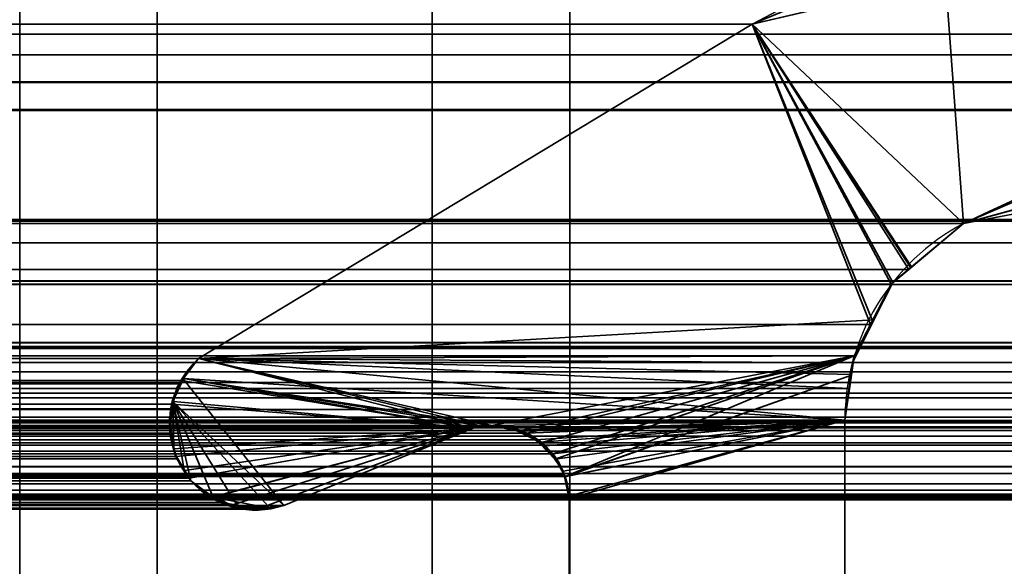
# Model space of a CAD drawing. Header units: millimetres. Extents: x -603 to 3703, y -120 to 249.
# Tile 301 of 656: x 400.5 to 404.08, y 11.3 to 13.28. Entities that reach past the tile are written whole.
import ezdxf

# ---------------------------------------------------------------- set-up
doc = ezdxf.new("R2010")
doc.units = ezdxf.units.MM
doc.layers.add('151', color=7, linetype='Continuous', true_color=0xffffff)

# ---------------------------------------------------------------- blocks, each defined once
blk = doc.blocks.new('UG_SURFACE_001')
at = {"layer": '151', "color": 252, "linetype": 'Continuous', "lineweight": 35}
for points in [[(602.5, -30, 2213.0001), (602.5, 229.8, 2213.0001), (-602.5, 229.8, 2213.0001), (-602.5, -30, 2213.0001)], [(-452.5, -30, 2063), (-452.5, 229.8, 2063), (452.5, 229.8, 2063), (452.5, -30, 2063)]]:
    blk.add_3dface(points, dxfattribs=at)
blk = doc.blocks.new('UG_SURFACE_065')
at = {"layer": '151', "color": 41, "linetype": 'Continuous', "lineweight": 35}
for points in [[(396.15, 10.45, -5), (396.15, 228.45, -5), (408, 228.45, -5), (408, 202.6, -5)], [(396.15, 10.45, -5), (408, 202.6, -5), (400.5, 18.8, -5)]]:
    blk.add_3dface(points, dxfattribs=at)
blk = doc.blocks.new('UG_SURFACE_069')
at = {"layer": '151', "color": 252, "linetype": 'Continuous', "lineweight": 35}
for points in [[(360.2, 13.72, 2009.5), (402, 13.72, 2009.5), (402, 9.8, 2009.5)], [(402, 9.8, 2009.5), (397.5, 5.3, 2009.5), (360.2, 13.3, 2009.5), (360.2, 13.72, 2009.5)], [(360.2, 13.72, 2010.9999), (360.2, 13.3, 2010.9999), (397.5, 5.3, 2010.9999), (402, 9.8, 2010.9999)], [(402, 9.8, 2010.9999), (402, 13.72, 2010.9999), (360.2, 13.72, 2010.9999)], [(402, 13.72, 2010.9999), (402, 9.8, 2010.9999), (402, 9.8, 2009.5), (402, 13.72, 2009.5)]]:
    blk.add_3dface(points, dxfattribs=at)
blk = doc.blocks.new('UG_SURFACE_070')
at = {"layer": '151', "color": 252, "linetype": 'Continuous', "lineweight": 35}
for points in [[(401, 13.72, 2009.0001), (401, 5.3, 2009.0001), (402.5, 5.3, 2009.0001), (402.5, 13.72, 2009.0001)], [(402.5, 13.72, -7), (402.5, 5.3, -7), (401, 5.3, -7), (401, 13.72, -7)], [(401, 13.3, 62.8), (401, 13.72, 62.8), (401, 13.72, -7), (401, 5.3, -7)], [(401, 13.3, 1612.8), (401, 13.72, 1319.2), (401, 5.3, 2009.0001)], [(401, 13.72, 1319.2), (401, 13.3, 1319.2), (401, 5.3, 2009.0001)], [(401, 13.3, 1922.7999), (401, 13.72, 1629.2), (401, 5.3, 2009.0001)], [(401, 13.72, 1629.2), (401, 13.3, 1629.2), (401, 5.3, 2009.0001)], [(401, 5.3, 2009.0001), (401, 13.72, 2009.0001), (401, 13.72, 1939.2), (401, 13.3, 1939.2)], [(402.5, 13.3, 1939.2), (402.5, 13.72, 1939.2), (402.5, 13.72, 2009.0001), (402.5, 5.3, 2009.0001)], [(402.5, 13.3, 389.2), (402.5, 13.72, 682.8), (402.5, 5.3, -7)], [(402.5, 13.72, 682.8), (402.5, 13.3, 682.8), (402.5, 5.3, -7)], [(402.5, 13.3, 79.2), (402.5, 13.72, 372.8), (402.5, 5.3, -7)], [(402.5, 13.72, 372.8), (402.5, 13.3, 372.8), (402.5, 5.3, -7)], [(402.5, 5.3, -7), (402.5, 13.72, -7), (402.5, 13.72, 62.8), (402.5, 13.3, 62.8)], [(401, 5.3, -7), (401, 13.3, 79.2), (401, 13.3, 76.7)], [(401, 13.3, 76.7), (401, 13.3, 65.3), (401, 5.3, -7)], [(401, 13.3, 65.3), (401, 13.3, 62.8), (401, 5.3, -7)], [(401, 5.3, -7), (401, 13.3, 375.3), (401, 13.3, 372.8)], [(401, 5.3, -7), (401, 13.3, 386.7), (401, 13.3, 375.3)], [(401, 13.3, 372.8), (401, 13.3, 79.2), (401, 5.3, -7)], [(401, 5.3, -7), (401, 13.3, 389.2), (401, 13.3, 386.7)], [(401, 5.3, -7), (401, 13.3, 685.3), (401, 13.3, 682.8)], [(401, 5.3, -7), (401, 13.3, 995.3), (401, 13.3, 992.8)], [(401, 5.3, -7), (401, 13.3, 696.7), (401, 13.3, 685.3)], [(401, 13.3, 682.8), (401, 13.3, 389.2), (401, 5.3, -7)], [(401, 5.3, -7), (401, 13.3, 1006.7), (401, 13.3, 995.3)], [(401, 13.3, 992.8), (401, 13.3, 699.2), (401, 5.3, -7)], [(401, 5.3, -7), (401, 13.3, 699.2), (401, 13.3, 696.7)], [(401, 5.3, -7), (401, 13.3, 1009.2), (401, 13.3, 1006.7)], [(401, 5.3, -7), (401, 13.3, 1302.8001), (401, 13.3, 1009.2)], [(401, 5.3, -7), (401, 13.3, 1305.3), (401, 13.3, 1302.8001)], [(401, 5.3, -7), (401, 13.3, 1316.7), (401, 13.3, 1305.3)], [(401, 5.3, 2009.0001), (401, 13.3, 1626.7), (401, 13.3, 1615.3001)], [(401, 5.3, 2009.0001), (401, 13.3, 1629.2), (401, 13.3, 1626.7)], [(401, 13.3, 1615.3001), (401, 13.3, 1612.8), (401, 5.3, 2009.0001)], [(401, 5.3, -7), (401, 5.3, 2009.0001), (401, 13.3, 1319.2), (401, 13.3, 1316.7)], [(401, 5.3, 2009.0001), (401, 13.3, 1925.3), (401, 13.3, 1922.7999)], [(401, 5.3, 2009.0001), (401, 13.3, 1939.2), (401, 13.3, 1936.7)], [(401, 13.3, 1936.7), (401, 13.3, 1925.3), (401, 5.3, 2009.0001)], [(402.5, 5.3, 2009.0001), (402.5, 13.3, 696.7), (402.5, 13.3, 699.2)], [(402.5, 5.3, 2009.0001), (402.5, 13.3, 1922.7999), (402.5, 13.3, 1925.3)], [(402.5, 5.3, 2009.0001), (402.5, 13.3, 685.3), (402.5, 13.3, 696.7)], [(402.5, 13.3, 699.2), (402.5, 13.3, 992.8), (402.5, 5.3, 2009.0001)], [(402.5, 13.3, 1925.3), (402.5, 13.3, 1936.7), (402.5, 5.3, 2009.0001)], [(402.5, 13.3, 1936.7), (402.5, 13.3, 1939.2), (402.5, 5.3, 2009.0001)], [(402.5, 5.3, 2009.0001), (402.5, 13.3, 1626.7), (402.5, 13.3, 1629.2)], [(402.5, 5.3, 2009.0001), (402.5, 13.3, 1316.7), (402.5, 13.3, 1319.2)], [(402.5, 13.3, 992.8), (402.5, 13.3, 995.3), (402.5, 5.3, 2009.0001)], [(402.5, 5.3, 2009.0001), (402.5, 13.3, 1615.3001), (402.5, 13.3, 1626.7)], [(402.5, 13.3, 1629.2), (402.5, 13.3, 1922.7999), (402.5, 5.3, 2009.0001)], [(402.5, 5.3, 2009.0001), (402.5, 13.3, 1305.3), (402.5, 13.3, 1316.7)], [(402.5, 13.3, 1319.2), (402.5, 13.3, 1612.8), (402.5, 5.3, 2009.0001)], [(402.5, 5.3, -7), (402.5, 13.3, 375.3), (402.5, 13.3, 386.7)], [(402.5, 5.3, 2009.0001), (402.5, 13.3, 1612.8), (402.5, 13.3, 1615.3001)], [(402.5, 5.3, 2009.0001), (402.5, 13.3, 1302.8001), (402.5, 13.3, 1305.3)], [(402.5, 5.3, -7), (402.5, 13.3, 372.8), (402.5, 13.3, 375.3)], [(402.5, 13.3, 386.7), (402.5, 13.3, 389.2), (402.5, 5.3, -7)], [(402.5, 5.3, 2009.0001), (402.5, 13.3, 1009.2), (402.5, 13.3, 1302.8001)], [(402.5, 5.3, 2009.0001), (402.5, 13.3, 1006.7), (402.5, 13.3, 1009.2)], [(402.5, 5.3, 2009.0001), (402.5, 5.3, -7), (402.5, 13.3, 682.8), (402.5, 13.3, 685.3)], [(402.5, 5.3, 2009.0001), (402.5, 13.3, 995.3), (402.5, 13.3, 1006.7)], [(402.5, 5.3, -7), (402.5, 13.3, 76.7), (402.5, 13.3, 79.2)], [(402.5, 5.3, -7), (402.5, 13.3, 62.8), (402.5, 13.3, 65.3)], [(402.5, 13.3, 65.3), (402.5, 13.3, 76.7), (402.5, 5.3, -7)]]:
    blk.add_3dface(points, dxfattribs=at)
blk = doc.blocks.new('UG_SURFACE_072')
at = {"layer": '151', "color": 7, "linetype": 'Continuous', "lineweight": 35}
for points in [[(405.7989, 13.0566, 2014.2989), (403.9322, 12.5427, 2012.4321), (403.8656, 13.4315, 2012.3656), (406.2246, 13.9851, 2014.7247)], [(408.6801, 13.8524, 2017.1802), (-408.6801, 13.8524, 2017.1802), (-411.152, 13.1555, 2019.6519), (411.152, 13.1555, 2019.6519)], [(403.163, 13.2666, 2011.663), (-403.163, 13.2666, 2011.663), (-403.8656, 13.4315, 2012.3656), (403.8656, 13.4315, 2012.3656)], [(403.163, 13.2666, 2011.663), (403.8656, 13.4315, 2012.3656), (403.9322, 12.5427, 2012.4321), (403.7326, 12.3749, 2012.2325)], [(403.163, 13.2666, 2011.663), (401.1499, 12.0514, 2009.65), (-401.1499, 12.0514, 2009.65), (-403.163, 13.2666, 2011.663)], [(403.5937, 12.1752, 2012.0938), (403.5347, 12.0607, 2012.0347), (401.1499, 12.0514, 2009.65), (403.163, 13.2666, 2011.663)], [(403.163, 13.2666, 2011.663), (403.6691, 12.3216, 2012.1691), (403.5937, 12.1752, 2012.0938)], [(403.7326, 12.3749, 2012.2325), (403.6691, 12.3216, 2012.1691), (403.163, 13.2666, 2011.663)], [(406.4324, 13.231, 2014.9324), (-407.9429, 13.138, 2016.443), (-407.588, 13.2339, 2016.088)], [(406.4324, 13.231, 2014.9324), (407.9286, 12.9555, 2016.4285), (-407.9429, 13.138, 2016.443)], [(-407.588, 13.2339, 2016.088), (405.7989, 13.0566, 2014.2989), (406.4324, 13.231, 2014.9324)], [(-407.588, 13.2339, 2016.088), (-405.8101, 12.8978, 2014.3101), (405.7989, 13.0566, 2014.2989)], [(412.9445, 12.0875, 2021.4446), (411.152, 13.1555, 2019.6519), (-411.152, 13.1555, 2019.6519), (-412.9445, 12.0875, 2021.4446)], [(-410.095, 12.5565, 2018.595), (-407.9429, 13.138, 2016.443), (407.9286, 12.9555, 2016.4285)], [(405.7989, 13.0566, 2014.2989), (-405.8101, 12.8978, 2014.3101), (-403.9322, 12.5427, 2012.4321)], [(-403.9322, 12.5427, 2012.4321), (403.9322, 12.5427, 2012.4321), (405.7989, 13.0566, 2014.2989)], [(407.9286, 12.9555, 2016.4285), (410.095, 12.5565, 2018.595), (-410.095, 12.5565, 2018.595)], [(-410.2077, 12.4722, 2018.7078), (-410.095, 12.5565, 2018.595), (410.095, 12.5565, 2018.595)], [(410.095, 12.5565, 2018.595), (410.105, 12.552, 2018.605), (-410.2077, 12.4722, 2018.7078)], [(410.105, 12.552, 2018.605), (410.2073, 12.4721, 2018.7073), (-410.2077, 12.4722, 2018.7078)], [(403.9322, 12.5427, 2012.4321), (-403.9322, 12.5427, 2012.4321), (-403.7326, 12.3749, 2012.2325), (403.7326, 12.3749, 2012.2325)], [(410.386, 12.3326, 2018.8861), (-410.3725, 12.3488, 2018.8725), (-410.2077, 12.4722, 2018.7078)], [(-410.2077, 12.4722, 2018.7078), (410.2073, 12.4721, 2018.7073), (410.386, 12.3326, 2018.8861)], [(403.6691, 12.3216, 2012.1691), (-403.7326, 12.3749, 2012.2325), (-403.6691, 12.3216, 2012.1691)], [(403.6691, 12.3216, 2012.1691), (403.7326, 12.3749, 2012.2325), (-403.7326, 12.3749, 2012.2325)], [(410.5107, 12.1085, 2019.0108), (-410.5101, 12.1078, 2019.0101), (-410.3901, 12.318, 2018.8901)], [(410.386, 12.3326, 2018.8861), (-410.3901, 12.318, 2018.8901), (-410.3725, 12.3488, 2018.8725)], [(410.386, 12.3326, 2018.8861), (410.3926, 12.3208, 2018.8925), (-410.3901, 12.318, 2018.8901)], [(-410.3901, 12.318, 2018.8901), (410.3926, 12.3208, 2018.8925), (410.5107, 12.1085, 2019.0108)], [(-403.6691, 12.3216, 2012.1691), (403.5937, 12.1752, 2012.0938), (403.6691, 12.3216, 2012.1691)], [(-403.6691, 12.3216, 2012.1691), (-403.5937, 12.1752, 2012.0938), (403.5937, 12.1752, 2012.0938)], [(403.5347, 12.0607, 2012.0347), (-403.5937, 12.1752, 2012.0938), (-403.5347, 12.0607, 2012.0347)], [(403.5347, 12.0607, 2012.0347), (403.5937, 12.1752, 2012.0938), (-403.5937, 12.1752, 2012.0938)], [(410.5184, 12.0946, 2019.0184), (-410.5196, 12.0912, 2019.0196), (-410.5101, 12.1078, 2019.0101)], [(-410.5101, 12.1078, 2019.0101), (410.5107, 12.1085, 2019.0108), (410.5184, 12.0946, 2019.0184)], [(412.9445, 12.0875, 2021.4446), (-412.9445, 12.0875, 2021.4446), (-412.9978, 12.0368, 2021.4977), (412.9978, 12.0368, 2021.4977)], [(410.5184, 12.0946, 2019.0184), (-410.5615, 11.8663, 2019.0616), (-410.5196, 12.0912, 2019.0196)], [(410.5184, 12.0946, 2019.0184), (410.5615, 11.8663, 2019.0616), (-410.5615, 11.8663, 2019.0616)], [(413.0326, 12.0036, 2021.5325), (412.9978, 12.0368, 2021.4977), (-412.9978, 12.0368, 2021.4977), (-413.0326, 12.0036, 2021.5325)], [(-403.5347, 12.0607, 2012.0347), (403.5171, 11.9423, 2012.017), (403.5347, 12.0607, 2012.0347)], [(-403.5347, 12.0607, 2012.0347), (-403.5171, 11.9423, 2012.017), (403.5171, 11.9423, 2012.017)], [(-401.0873, 11.9733, 2009.5873), (-401.1499, 12.0514, 2009.65), (401.1499, 12.0514, 2009.65)], [(401.1499, 12.0514, 2009.65), (401.0881, 11.972, 2009.5882), (-401.0873, 11.9733, 2009.5873)], [(401.0881, 11.972, 2009.5882), (401.1499, 12.0514, 2009.65), (402.1485, 11.798, 2010.6485)], [(401.1499, 12.0514, 2009.65), (403.5347, 12.0607, 2012.0347), (403.5171, 11.9423, 2012.017)], [(401.1499, 12.0514, 2009.65), (402.2161, 11.8082, 2010.7162), (402.182, 11.8051, 2010.6821)], [(402.182, 11.8051, 2010.6821), (402.1485, 11.798, 2010.6485), (401.1499, 12.0514, 2009.65)], [(402.3019, 11.7896, 2010.8018), (402.2161, 11.8082, 2010.7162), (401.1499, 12.0514, 2009.65), (403.5, 11.8277, 2012.0001)], [(403.5171, 11.9423, 2012.017), (403.5, 11.8277, 2012.0001), (401.1499, 12.0514, 2009.65)], [(-413.0326, 12.0036, 2021.5325), (-413.0506, 11.9642, 2021.5507), (413.0506, 11.9642, 2021.5507)], [(-413.0326, 12.0036, 2021.5325), (413.0506, 11.9642, 2021.5507), (413.0326, 12.0036, 2021.5325)], [(413.0506, 11.9642, 2021.5507), (-413.0506, 11.9642, 2021.5507), (-413.0682, 11.9257, 2021.5683), (413.0682, 11.9257, 2021.5683)], [(-401.0826, 11.9675, 2009.5825), (-401.0873, 11.9733, 2009.5873), (401.0881, 11.972, 2009.5882)], [(-401.0826, 11.9675, 2009.5825), (401.0881, 11.972, 2009.5882), (401.0783, 11.9593, 2009.5782)], [(401.0783, 11.9593, 2009.5782), (-401.0528, 11.8865, 2009.5527), (-401.0826, 11.9675, 2009.5825)], [(401.0783, 11.9593, 2009.5782), (401.0539, 11.8859, 2009.5539), (-401.0528, 11.8865, 2009.5527)], [(402.1485, 11.798, 2010.6485), (401.0539, 11.8859, 2009.5539), (401.0783, 11.9593, 2009.5782), (401.0881, 11.972, 2009.5882)], [(413.0758, 11.9091, 2021.5757), (413.0682, 11.9257, 2021.5683), (-413.0682, 11.9257, 2021.5683), (-413.0758, 11.9091, 2021.5757)], [(403.5171, 11.9423, 2012.017), (-403.5171, 11.9423, 2012.017), (-403.5, 11.8277, 2012.0001), (403.5, 11.8277, 2012.0001)], [(-413.0839, 11.838, 2021.5838), (413.0839, 11.838, 2021.5838), (413.0758, 11.9091, 2021.5757)], [(-413.0758, 11.9091, 2021.5757), (-413.0839, 11.838, 2021.5838), (413.0758, 11.9091, 2021.5757)], [(-401.0502, 11.8796, 2009.5503), (-401.0528, 11.8865, 2009.5527), (401.0539, 11.8859, 2009.5539)], [(-401.0502, 11.8796, 2009.5503), (401.0539, 11.8859, 2009.5539), (401.0482, 11.8687, 2009.5482)], [(401.0464, 11.7907, 2009.5465), (401.0482, 11.8687, 2009.5482), (401.0539, 11.8859, 2009.5539), (402.1485, 11.798, 2010.6485)], [(-410.5615, 6.7187, 2019.0616), (-410.5615, 11.8663, 2019.0616), (410.5615, 11.8663, 2019.0616), (410.5615, 6.7187, 2019.0616)], [(401.0482, 11.8687, 2009.5482), (-401.0448, 11.7907, 2009.5448), (-401.0502, 11.8796, 2009.5503)], [(401.0482, 11.8687, 2009.5482), (401.0464, 11.7907, 2009.5465), (-401.0448, 11.7907, 2009.5448)], [(413.0839, 11.838, 2021.5838), (-413.0839, 11.838, 2021.5838), (-413.0854, 11.8249, 2021.5855)], [(413.0854, 11.8249, 2021.5855), (413.0839, 11.838, 2021.5838), (-413.0854, 11.8249, 2021.5855)], [(-413.0854, 11.8249, 2021.5855), (-413.072, 11.7445, 2021.5719), (413.072, 11.7445, 2021.5719), (413.0854, 11.8249, 2021.5855)], [(411.8996, 11.8171, 2020.3996), (412.6971, 11.5484, 2021.1971), (-412.6971, 11.5484, 2021.1971), (-411.8996, 11.8171, 2020.3996)], [(411.8996, 11.8171, 2020.3996), (-411.8996, 11.8171, 2020.3996), (-411.8857, 11.8169, 2020.3857)], [(411.8439, 11.826, 2020.344), (-411.8857, 11.8169, 2020.3857), (-411.8131, 11.8159, 2020.313)], [(411.8439, 11.826, 2020.344), (411.8856, 11.8193, 2020.3855), (-411.8857, 11.8169, 2020.3857)], [(-411.8857, 11.8169, 2020.3857), (411.8856, 11.8193, 2020.3855), (411.8996, 11.8171, 2020.3996)], [(-411.8131, 11.8159, 2020.313), (411.8137, 11.8195, 2020.3137), (411.8439, 11.826, 2020.344)], [(411.8137, 11.8195, 2020.3137), (-411.8131, 11.8159, 2020.313), (-411.76, 11.8152, 2020.2601)], [(-411.76, 11.8152, 2020.2601), (411.7388, 11.8035, 2020.2389), (411.8137, 11.8195, 2020.3137)], [(-411.76, 11.8152, 2020.2601), (-411.7396, 11.8032, 2020.2396), (411.7388, 11.8035, 2020.2389)], [(-403.5, 11.8277, 2012.0001), (-403.5, 5.7035, 2012.0001), (403.5, 5.7035, 2012.0001), (403.5, 11.8277, 2012.0001)], [(403.5, 11.8277, 2012.0001), (402.3453, 11.7801, 2010.8452), (402.3019, 11.7896, 2010.8018)], [(402.3748, 11.7564, 2010.8747), (402.3453, 11.7801, 2010.8452), (403.5, 11.8277, 2012.0001)], [(403.5, 11.8277, 2012.0001), (402.4386, 11.705, 2010.9386), (402.3748, 11.7564, 2010.8747)], [(402.4388, 11.7047, 2010.9389), (402.4386, 11.705, 2010.9386), (403.5, 11.8277, 2012.0001)], [(403.5, 11.8277, 2012.0001), (402.4838, 11.6222, 2010.9837), (402.48, 11.6291, 2010.9801), (402.4388, 11.7047, 2010.9389)], [(402.4963, 11.5516, 2010.9963), (402.4838, 11.6222, 2010.9837), (403.5, 11.8277, 2012.0001)], [(403.5, 11.8277, 2012.0001), (402.4979, 11.5427, 2010.9978), (402.4963, 11.5516, 2010.9963)], [(402.4979, 7.7467, 2010.9978), (402.4979, 11.5427, 2010.9978), (403.5, 11.8277, 2012.0001), (403.5, 5.7035, 2012.0001)], [(411.7226, 11.8, 2020.2227), (411.7388, 11.8035, 2020.2389), (-411.7396, 11.8032, 2020.2396)], [(411.7042, 11.7898, 2020.2043), (-411.7396, 11.8032, 2020.2396), (-411.6823, 11.7697, 2020.1824)], [(411.7042, 11.7898, 2020.2043), (411.7226, 11.8, 2020.2227), (-411.7396, 11.8032, 2020.2396)], [(-411.6823, 11.7697, 2020.1824), (411.6832, 11.7696, 2020.1831), (411.7042, 11.7898, 2020.2043)], [(402.3748, 11.7564, 2010.8747), (-402.3748, 11.7564, 2010.8747), (-402.3453, 11.7801, 2010.8452)], [(-402.3453, 11.7801, 2010.8452), (-402.3019, 11.7896, 2010.8018), (402.3019, 11.7896, 2010.8018), (402.3453, 11.7801, 2010.8452)], [(402.3453, 11.7801, 2010.8452), (402.3748, 11.7564, 2010.8747), (-402.3453, 11.7801, 2010.8452)], [(402.3019, 11.7896, 2010.8018), (-402.3019, 11.7896, 2010.8018), (-402.2161, 11.8082, 2010.7162), (402.2161, 11.8082, 2010.7162)], [(402.182, 11.8051, 2010.6821), (-402.2161, 11.8082, 2010.7162), (-402.182, 11.8051, 2010.6821)], [(402.182, 11.8051, 2010.6821), (402.2161, 11.8082, 2010.7162), (-402.2161, 11.8082, 2010.7162)], [(-402.182, 11.8051, 2010.6821), (402.1485, 11.798, 2010.6485), (402.182, 11.8051, 2010.6821)], [(-402.182, 11.8051, 2010.6821), (-402.1485, 11.798, 2010.6485), (402.1485, 11.798, 2010.6485)], [(401.46, 11.5173, 2009.9599), (402.1485, 11.798, 2010.6485), (-402.1485, 11.798, 2010.6485), (-401.46, 11.5173, 2009.9599)], [(-401.0656, 11.7002, 2009.5656), (401.0464, 11.7907, 2009.5465), (401.0461, 11.777, 2009.546)], [(-401.0656, 11.7002, 2009.5656), (-401.0448, 11.7899, 2009.5448), (401.0464, 11.7907, 2009.5465)], [(-401.0448, 11.7899, 2009.5448), (-401.0448, 11.7907, 2009.5448), (401.0464, 11.7907, 2009.5465)], [(402.1485, 11.798, 2010.6485), (401.0689, 11.6953, 2009.5689), (401.0461, 11.777, 2009.546), (401.0464, 11.7907, 2009.5465)], [(401.1164, 11.6165, 2009.6164), (401.0713, 11.6865, 2009.5713), (401.0689, 11.6953, 2009.5689), (402.1485, 11.798, 2010.6485)], [(401.2019, 11.5484, 2009.702), (401.1227, 11.6068, 2009.6226), (401.1164, 11.6165, 2009.6164), (402.1485, 11.798, 2010.6485)], [(402.1485, 11.798, 2010.6485), (401.2785, 11.5211, 2009.7785), (401.2296, 11.528, 2009.7296), (401.2019, 11.5484, 2009.702)], [(401.3747, 11.5076, 2009.8748), (401.2785, 11.5211, 2009.7785), (402.1485, 11.798, 2010.6485)], [(402.1485, 11.798, 2010.6485), (401.46, 11.5173, 2009.9599), (401.403, 11.5036, 2009.903), (401.3747, 11.5076, 2009.8748)], [(413.072, 11.7445, 2021.5719), (-413.072, 11.7445, 2021.5719), (-413.0677, 11.736, 2021.5676), (413.0677, 11.736, 2021.5676)], [(411.6832, 11.7696, 2020.1831), (-411.6823, 11.7697, 2020.1824), (-411.6634, 11.7586, 2020.1633)], [(-411.6634, 11.7586, 2020.1633), (411.6261, 11.7148, 2020.1261), (411.6832, 11.7696, 2020.1831)], [(-411.6634, 11.7586, 2020.1633), (-411.6286, 11.7112, 2020.1285), (411.6261, 11.7148, 2020.1261)], [(-402.4386, 11.705, 2010.9386), (-402.3748, 11.7564, 2010.8747), (402.3748, 11.7564, 2010.8747), (402.4386, 11.705, 2010.9386)], [(401.0461, 11.777, 2009.546), (-401.0684, 11.6955, 2009.5685), (-401.0656, 11.7002, 2009.5656)], [(401.0461, 11.777, 2009.546), (401.0689, 11.6953, 2009.5689), (-401.0684, 11.6955, 2009.5685)], [(413.0287, 11.6585, 2021.5287), (-413.0677, 11.736, 2021.5676), (-413.0287, 11.6585, 2021.5287)], [(413.0287, 11.6585, 2021.5287), (413.0677, 11.736, 2021.5676), (-413.0677, 11.736, 2021.5676)], [(411.6259, 11.7145, 2020.1259), (411.6261, 11.7148, 2020.1261), (-411.6286, 11.7112, 2020.1285)], [(411.6259, 11.7145, 2020.1259), (-411.6286, 11.7112, 2020.1285), (-411.6071, 11.6819, 2020.107)], [(-411.6071, 11.6819, 2020.107), (411.5888, 11.6334, 2020.0887), (411.6259, 11.7145, 2020.1259)], [(-411.6071, 11.6819, 2020.107), (-411.5888, 11.6334, 2020.0887), (411.5888, 11.6334, 2020.0887)], [(402.48, 11.6291, 2010.9801), (-402.48, 11.6291, 2010.9801), (-402.4388, 11.7047, 2010.9389), (402.4388, 11.7047, 2010.9389)], [(402.4388, 11.7047, 2010.9389), (-402.4388, 11.7047, 2010.9389), (-402.4386, 11.705, 2010.9386)], [(402.4386, 11.705, 2010.9386), (402.4388, 11.7047, 2010.9389), (-402.4386, 11.705, 2010.9386)], [(401.0713, 11.6865, 2009.5713), (-401.1166, 11.6167, 2009.6166), (-401.0684, 11.6955, 2009.5685)], [(401.0713, 11.6865, 2009.5713), (401.1164, 11.6165, 2009.6164), (-401.1166, 11.6167, 2009.6166)], [(-401.0684, 11.6955, 2009.5685), (401.0689, 11.6953, 2009.5689), (401.0713, 11.6865, 2009.5713)], [(-413.0287, 11.6585, 2021.5287), (-413.0278, 11.6576, 2021.5278), (413.0278, 11.6576, 2021.5278), (413.0287, 11.6585, 2021.5287)], [(413.0278, 11.6576, 2021.5278), (-413.0278, 11.6576, 2021.5278), (-412.9589, 11.5964, 2021.4589), (412.9589, 11.5964, 2021.4589)], [(411.5888, 7.3541, 2020.0887), (411.5888, 11.6334, 2020.0887), (-411.5888, 11.6334, 2020.0887), (-411.5888, 7.3541, 2020.0887)], [(402.4963, 11.5516, 2010.9963), (-402.4963, 11.5516, 2010.9963), (-402.4838, 11.6222, 2010.9837)], [(-402.4838, 11.6222, 2010.9837), (-402.48, 11.6291, 2010.9801), (402.48, 11.6291, 2010.9801), (402.4838, 11.6222, 2010.9837)], [(402.4838, 11.6222, 2010.9837), (402.4963, 11.5516, 2010.9963), (-402.4838, 11.6222, 2010.9837)], [(-401.1545, 11.5755, 2009.6545), (401.1227, 11.6068, 2009.6226), (401.2019, 11.5484, 2009.702)], [(-401.1545, 11.5755, 2009.6545), (-401.1227, 11.6068, 2009.6226), (401.1227, 11.6068, 2009.6226)], [(-401.1227, 11.6068, 2009.6226), (-401.1166, 11.6167, 2009.6166), (401.1164, 11.6165, 2009.6164)], [(401.1164, 11.6165, 2009.6164), (401.1227, 11.6068, 2009.6226), (-401.1227, 11.6068, 2009.6226)], [(412.9589, 11.5964, 2021.4589), (-412.9589, 11.5964, 2021.4589), (-412.9325, 11.573, 2021.4326)], [(412.9325, 11.573, 2021.4326), (412.9589, 11.5964, 2021.4589), (-412.9325, 11.573, 2021.4326)], [(412.9325, 11.573, 2021.4326), (-412.9325, 11.573, 2021.4326), (-412.9017, 11.558, 2021.4016)], [(412.9017, 11.558, 2021.4016), (412.9325, 11.573, 2021.4326), (-412.9017, 11.558, 2021.4016)], [(401.2019, 11.5484, 2009.702), (-401.2021, 11.5516, 2009.7022), (-401.1545, 11.5755, 2009.6545)], [(-412.9017, 11.558, 2021.4016), (-412.8788, 11.5549, 2021.3788), (412.8788, 11.5549, 2021.3788), (412.9017, 11.558, 2021.4016)], [(412.8788, 11.5549, 2021.3788), (-412.8788, 11.5549, 2021.3788), (-412.7904, 11.543, 2021.2903), (412.7904, 11.543, 2021.2903)], [(412.7478, 11.5372, 2021.2479), (-412.7904, 11.543, 2021.2903), (-412.7478, 11.5372, 2021.2479)], [(412.7478, 11.5372, 2021.2479), (412.7904, 11.543, 2021.2903), (-412.7904, 11.543, 2021.2903)], [(-412.7478, 11.5372, 2021.2479), (412.6971, 11.5484, 2021.1971), (412.7478, 11.5372, 2021.2479)], [(-412.7478, 11.5372, 2021.2479), (-412.6971, 11.5484, 2021.1971), (412.6971, 11.5484, 2021.1971)], [(402.4979, 11.5427, 2010.9978), (-402.4979, 11.5427, 2010.9978), (-402.4963, 11.5516, 2010.9963), (402.4963, 11.5516, 2010.9963)], [(402.4979, 11.5427, 2010.9978), (402.4979, 7.7467, 2010.9978), (-402.4979, 7.7467, 2010.9978), (-402.4979, 11.5427, 2010.9978)], [(401.2296, 11.528, 2009.7296), (-401.2784, 11.5132, 2009.7783), (-401.2021, 11.5516, 2009.7022)], [(401.2296, 11.528, 2009.7296), (401.2785, 11.5211, 2009.7785), (-401.2784, 11.5132, 2009.7783)], [(-401.2021, 11.5516, 2009.7022), (401.2019, 11.5484, 2009.702), (401.2296, 11.528, 2009.7296)], [(-401.46, 11.5173, 2009.9599), (-401.3739, 11.5128, 2009.8739), (401.3747, 11.5076, 2009.8748)], [(401.3747, 11.5076, 2009.8748), (401.403, 11.5036, 2009.903), (-401.46, 11.5173, 2009.9599)], [(401.403, 11.5036, 2009.903), (401.46, 11.5173, 2009.9599), (-401.46, 11.5173, 2009.9599)], [(401.3747, 11.5076, 2009.8748), (-401.3739, 11.5128, 2009.8739), (-401.2878, 11.5084, 2009.7878)], [(-401.2878, 11.5084, 2009.7878), (401.2785, 11.5211, 2009.7785), (401.3747, 11.5076, 2009.8748)], [(-401.2878, 11.5084, 2009.7878), (-401.2784, 11.5132, 2009.7783), (401.2785, 11.5211, 2009.7785)]]:
    blk.add_3dface(points, dxfattribs=at)
blk = doc.blocks.new('UG_SURFACE_073')
at = {"layer": '151', "color": 7, "linetype": 'Continuous', "lineweight": 35}
for points in [[(403.163, 13.2666, 2011.663), (405.843, 13.8955, 2014.343), (404.6523, 13.8851, -7)], [(405.843, 13.8955, 2014.343), (403.163, 13.2666, 2011.663), (403.9322, 12.5427, 2012.4321), (405.4314, 12.8262, 2013.9313)], [(404.6523, 13.8851, -7), (403.163, 13.2666, -7), (403.163, 13.2666, 2011.663)], [(404.5178, 12.7957, -7), (403.9322, 12.5427, -7), (403.163, 13.2666, -7), (404.6523, 13.8851, -7)], [(403.163, 13.2666, -7), (401.1499, 12.0514, -7), (401.1499, 12.0514, 2009.65), (403.163, 13.2666, 2011.663)], [(401.1499, 12.0514, -7), (403.163, 13.2666, -7), (403.6743, 12.3282, -7), (403.6058, 12.1916, -7)], [(403.163, 13.2666, 2011.663), (401.1499, 12.0514, 2009.65), (403.5347, 12.0607, 2012.0347), (403.6008, 12.1889, 2012.1007)], [(403.163, 13.2666, -7), (403.9322, 12.5427, -7), (403.743, 12.3854, -7)], [(403.743, 12.3854, -7), (403.6743, 12.3282, -7), (403.163, 13.2666, -7)], [(403.163, 13.2666, 2011.663), (403.6691, 12.3216, 2012.1691), (403.7403, 12.3814, 2012.2404)], [(403.7403, 12.3814, 2012.2404), (403.9322, 12.5427, 2012.4321), (403.163, 13.2666, 2011.663)], [(403.6008, 12.1889, 2012.1007), (403.6691, 12.3216, 2012.1691), (403.163, 13.2666, 2011.663)], [(405.4286, 12.9478, -7), (405.4314, 12.8262, 2013.9313), (403.9322, 12.5427, 2012.4321)], [(403.9322, 12.5427, 2012.4321), (404.5178, 12.7957, -7), (405.4286, 12.9478, -7)], [(403.9322, 12.5427, 2012.4321), (403.9322, 12.5427, -7), (404.5178, 12.7957, -7)], [(403.9322, 12.5427, -7), (403.9322, 12.5427, 2012.4321), (403.7403, 12.3814, 2012.2404)], [(403.7403, 12.3814, 2012.2404), (403.743, 12.3854, -7), (403.9322, 12.5427, -7)], [(403.743, 12.3854, -7), (403.7403, 12.3814, 2012.2404), (403.6691, 12.3216, 2012.1691)], [(403.6691, 12.3216, 2012.1691), (403.6743, 12.3282, -7), (403.743, 12.3854, -7)], [(403.6691, 12.3216, 2012.1691), (403.6008, 12.1889, 2012.1007), (403.6058, 12.1916, -7)], [(403.6691, 12.3216, 2012.1691), (403.6058, 12.1916, -7), (403.6743, 12.3282, -7)], [(403.6058, 12.1916, -7), (403.5276, 12.0359, -7), (401.1499, 12.0514, -7)], [(403.5276, 12.0359, -7), (403.6058, 12.1916, -7), (403.6008, 12.1889, 2012.1007)], [(403.5276, 12.0359, -7), (403.6008, 12.1889, 2012.1007), (403.5347, 12.0607, 2012.0347)], [(401.1499, 12.0514, -7), (401.0957, 11.9786, -7), (401.0933, 11.9786, 2009.5932)], [(401.0933, 11.9786, 2009.5932), (401.1499, 12.0514, 2009.65), (401.1499, 12.0514, -7)], [(401.46, 11.5173, 2009.9599), (402.1485, 11.798, 2010.6485), (401.1499, 12.0514, 2009.65), (401.0933, 11.9786, 2009.5932)], [(403.5219, 11.9929, -7), (403.5, 11.8277, -7), (401.0957, 11.9786, -7), (401.1499, 12.0514, -7)], [(402.182, 11.8051, 2010.6821), (402.2161, 11.8082, 2010.7162), (403.5347, 12.0607, 2012.0347), (401.1499, 12.0514, 2009.65)], [(401.1499, 12.0514, -7), (403.5276, 12.0359, -7), (403.5219, 11.9929, -7)], [(401.1499, 12.0514, 2009.65), (402.1485, 11.798, 2010.6485), (402.182, 11.8051, 2010.6821)], [(403.5347, 12.0607, 2012.0347), (402.2161, 11.8082, 2010.7162), (402.3116, 11.7875, 2010.8116)], [(402.3116, 11.7875, 2010.8116), (402.3453, 11.7801, 2010.8452), (403.5347, 12.0607, 2012.0347)], [(403.5347, 12.0607, 2012.0347), (402.3453, 11.7801, 2010.8452), (402.3899, 11.7442, 2010.89)], [(402.3899, 11.7442, 2010.89), (402.4386, 11.705, 2010.9386), (403.5347, 12.0607, 2012.0347)], [(403.5347, 12.0607, 2012.0347), (402.4386, 11.705, 2010.9386), (402.4489, 11.6862, 2010.9489)], [(402.4489, 11.6862, 2010.9489), (402.4838, 11.6222, 2010.9837), (403.5347, 12.0607, 2012.0347)], [(403.5244, 11.9915, 2012.0244), (403.5347, 12.0607, 2012.0347), (402.4838, 11.6222, 2010.9837)], [(403.5347, 12.0607, 2012.0347), (403.5219, 11.9929, -7), (403.5276, 12.0359, -7)], [(403.5347, 12.0607, 2012.0347), (403.5244, 11.9915, 2012.0244), (403.5219, 11.9929, -7)], [(401.0957, 11.9786, -7), (401.0724, 11.9473, -7), (401.057, 11.8953, 2009.557)], [(401.057, 11.8953, 2009.557), (401.0783, 11.9593, 2009.5782), (401.0957, 11.9786, -7)], [(401.0933, 11.9786, 2009.5932), (401.0783, 11.9593, 2009.5782), (401.057, 11.8953, 2009.557), (401.46, 11.5173, 2009.9599)], [(401.0595, 11.8957, -7), (401.0724, 11.9473, -7), (401.0957, 11.9786, -7), (402.1485, 11.798, -7)], [(401.0783, 11.9593, 2009.5782), (401.0933, 11.9786, 2009.5932), (401.0957, 11.9786, -7)], [(401.0957, 11.9786, -7), (402.2161, 11.8082, -7), (402.182, 11.8051, -7)], [(402.182, 11.8051, -7), (402.1485, 11.798, -7), (401.0957, 11.9786, -7)], [(402.2161, 11.8082, -7), (401.0957, 11.9786, -7), (403.5, 11.8277, -7)], [(403.5244, 11.9915, 2012.0244), (402.4838, 11.6222, 2010.9837), (402.4839, 11.6216, 2010.9839)], [(402.4839, 11.6216, 2010.9839), (402.4979, 11.5427, 2010.9978), (403.5, 11.8277, 2012.0001), (403.5244, 11.9915, 2012.0244)], [(403.5219, 11.9929, -7), (403.5244, 11.9915, 2012.0244), (403.5, 11.8277, 2012.0001)], [(403.5, 11.8277, 2012.0001), (403.5, 11.8277, -7), (403.5219, 11.9929, -7)], [(401.0724, 11.9473, -7), (401.0595, 11.8957, -7), (401.057, 11.8953, 2009.557)], [(401.0595, 11.8957, -7), (401.0443, 11.835, -7), (401.0468, 11.8101, 2009.5468)], [(401.0478, 11.8108, -7), (401.0443, 11.835, -7), (401.0595, 11.8957, -7), (402.1485, 11.798, -7)], [(401.0468, 11.8101, 2009.5468), (401.0482, 11.8687, 2009.5482), (401.0595, 11.8957, -7)], [(401.0607, 11.7246, 2009.5606), (401.057, 11.8953, 2009.557), (401.0482, 11.8687, 2009.5482), (401.0468, 11.8101, 2009.5468)], [(401.0482, 11.8687, 2009.5482), (401.057, 11.8953, 2009.557), (401.0595, 11.8957, -7)], [(401.057, 11.8953, 2009.557), (401.2972, 11.5089, 2009.7971), (401.4032, 11.5143, 2009.9032)], [(401.057, 11.8953, 2009.557), (401.0985, 11.6444, 2009.5985), (401.1227, 11.6068, 2009.6226)], [(401.057, 11.8953, 2009.557), (401.2015, 11.5519, 2009.7015), (401.2878, 11.5084, 2009.7878), (401.2972, 11.5089, 2009.7971)], [(401.0607, 11.7246, 2009.5606), (401.0713, 11.6865, 2009.5713), (401.0985, 11.6444, 2009.5985), (401.057, 11.8953, 2009.557)], [(401.1227, 11.6068, 2009.6226), (401.1545, 11.5755, 2009.6545), (401.2015, 11.5519, 2009.7015), (401.057, 11.8953, 2009.557)], [(401.4032, 11.5143, 2009.9032), (401.46, 11.5173, 2009.9599), (401.057, 11.8953, 2009.557)], [(401.0443, 11.835, -7), (401.0478, 11.8108, -7), (401.0468, 11.8101, 2009.5468)], [(402.3117, 11.7909, -7), (402.2161, 11.8082, -7), (403.5, 11.8277, -7)], [(403.5, 11.8277, -7), (402.328, 11.7879, -7), (402.3117, 11.7909, -7)], [(402.3906, 11.7476, -7), (402.328, 11.7879, -7), (403.5, 11.8277, -7)], [(403.5, 11.8277, -7), (402.4121, 11.7338, -7), (402.3906, 11.7476, -7)], [(402.4462, 11.685, -7), (402.4121, 11.7338, -7), (403.5, 11.8277, -7)], [(403.5, 11.8277, -7), (402.4763, 11.6419, -7), (402.4462, 11.685, -7)], [(402.4808, 11.6209, -7), (402.4763, 11.6419, -7), (403.5, 11.8277, -7)], [(403.5, 11.8277, -7), (402.4979, 11.5427, -7), (402.4808, 11.6209, -7)], [(403.5, 11.8277, -7), (403.5, 5.7035, -7), (402.4979, 7.7467, -7), (402.4979, 11.5427, -7)], [(403.5, 5.7035, 2012.0001), (403.5, 11.8277, 2012.0001), (402.4979, 11.5427, 2010.9978), (402.4979, 7.7467, 2010.9978)], [(403.5, 11.8277, 2012.0001), (403.5, 5.7035, 2012.0001), (403.5, 5.7035, -7), (403.5, 11.8277, -7)], [(401.0461, 11.777, 2009.546), (401.0478, 11.8108, -7), (401.0605, 11.7233, -7)], [(401.0461, 11.777, 2009.546), (401.0468, 11.8101, 2009.5468), (401.0478, 11.8108, -7)], [(401.0468, 11.8101, 2009.5468), (401.0461, 11.777, 2009.546), (401.0607, 11.7246, 2009.5606)], [(401.0605, 11.7233, -7), (401.0478, 11.8108, -7), (402.1485, 11.798, -7)], [(401.1005, 11.644, -7), (401.0628, 11.7075, -7), (401.0605, 11.7233, -7), (402.1485, 11.798, -7)], [(402.1485, 11.798, -7), (401.2024, 11.5477, -7), (401.1227, 11.6068, -7), (401.1005, 11.644, -7)], [(401.2024, 11.5477, -7), (402.1485, 11.798, -7), (401.46, 11.5173, -7), (401.4027, 11.5083, -7)], [(401.46, 11.5173, -7), (402.1485, 11.798, -7), (402.1485, 11.798, 2010.6485), (401.46, 11.5173, 2009.9599)], [(402.182, 11.8051, 2010.6821), (402.1485, 11.798, -7), (402.182, 11.8051, -7)], [(402.182, 11.8051, 2010.6821), (402.1485, 11.798, 2010.6485), (402.1485, 11.798, -7)], [(402.182, 11.8051, -7), (402.2161, 11.8082, 2010.7162), (402.182, 11.8051, 2010.6821)], [(402.182, 11.8051, -7), (402.2161, 11.8082, -7), (402.2161, 11.8082, 2010.7162)], [(402.3117, 11.7909, -7), (402.3116, 11.7875, 2010.8116), (402.2161, 11.8082, 2010.7162)], [(402.2161, 11.8082, 2010.7162), (402.2161, 11.8082, -7), (402.3117, 11.7909, -7)], [(402.3116, 11.7875, 2010.8116), (402.3117, 11.7909, -7), (402.328, 11.7879, -7)], [(402.3116, 11.7875, 2010.8116), (402.328, 11.7879, -7), (402.3906, 11.7476, -7)], [(402.3906, 11.7476, -7), (402.3453, 11.7801, 2010.8452), (402.3116, 11.7875, 2010.8116)], [(402.3906, 11.7476, -7), (402.3899, 11.7442, 2010.89), (402.3453, 11.7801, 2010.8452)], [(401.0605, 11.7233, -7), (401.0607, 11.7246, 2009.5606), (401.0461, 11.777, 2009.546)], [(402.3899, 11.7442, 2010.89), (402.3906, 11.7476, -7), (402.4121, 11.7338, -7)], [(402.4462, 11.685, -7), (402.4386, 11.705, 2010.9386), (402.3899, 11.7442, 2010.89)], [(402.3899, 11.7442, 2010.89), (402.4121, 11.7338, -7), (402.4462, 11.685, -7)], [(401.0713, 11.6865, 2009.5713), (401.0607, 11.7246, 2009.5606), (401.0605, 11.7233, -7)], [(401.0713, 11.6865, 2009.5713), (401.0605, 11.7233, -7), (401.0628, 11.7075, -7)], [(401.0628, 11.7075, -7), (401.0985, 11.6444, 2009.5985), (401.0713, 11.6865, 2009.5713)], [(401.0628, 11.7075, -7), (401.1005, 11.644, -7), (401.0985, 11.6444, 2009.5985)], [(402.4462, 11.685, -7), (402.4489, 11.6862, 2010.9489), (402.4386, 11.705, 2010.9386)], [(402.4489, 11.6862, 2010.9489), (402.4462, 11.685, -7), (402.4763, 11.6419, -7)], [(402.4763, 11.6419, -7), (402.4838, 11.6222, 2010.9837), (402.4489, 11.6862, 2010.9489)], [(401.1227, 11.6068, -7), (401.1227, 11.6068, 2009.6226), (401.0985, 11.6444, 2009.5985)], [(401.0985, 11.6444, 2009.5985), (401.1005, 11.644, -7), (401.1227, 11.6068, -7)], [(402.4838, 11.6222, 2010.9837), (402.4763, 11.6419, -7), (402.4808, 11.6209, -7)], [(401.1545, 11.5755, 2009.6545), (401.1227, 11.6068, -7), (401.2024, 11.5477, -7)], [(401.1545, 11.5755, 2009.6545), (401.1227, 11.6068, 2009.6226), (401.1227, 11.6068, -7)], [(402.4808, 11.6209, -7), (402.4839, 11.6216, 2010.9839), (402.4838, 11.6222, 2010.9837)], [(402.4839, 11.6216, 2010.9839), (402.4808, 11.6209, -7), (402.4979, 11.5427, -7)], [(402.4979, 11.5427, -7), (402.4979, 11.5427, 2010.9978), (402.4839, 11.6216, 2010.9839)], [(401.2024, 11.5477, -7), (401.2015, 11.5519, 2009.7015), (401.1545, 11.5755, 2009.6545)], [(401.2878, 11.5084, 2009.7878), (401.2015, 11.5519, 2009.7015), (401.2024, 11.5477, -7)], [(401.2878, 11.5084, 2009.7878), (401.2024, 11.5477, -7), (401.2276, 11.529, -7)], [(401.2987, 11.5127, -7), (401.2276, 11.529, -7), (401.2024, 11.5477, -7), (401.4027, 11.5083, -7)], [(401.2878, 11.5084, 2009.7878), (401.2276, 11.529, -7), (401.2987, 11.5127, -7)], [(402.4979, 11.5427, -7), (402.4979, 7.7467, -7), (402.4979, 7.7467, 2010.9978), (402.4979, 11.5427, 2010.9978)], [(401.2987, 11.5127, -7), (401.2972, 11.5089, 2009.7971), (401.2878, 11.5084, 2009.7878)], [(401.3523, 11.5004, -7), (401.4032, 11.5143, 2009.9032), (401.2972, 11.5089, 2009.7971)], [(401.2972, 11.5089, 2009.7971), (401.2987, 11.5127, -7), (401.3523, 11.5004, -7)], [(401.4027, 11.5083, -7), (401.3523, 11.5004, -7), (401.2987, 11.5127, -7)], [(401.3523, 11.5004, -7), (401.4027, 11.5083, -7), (401.4032, 11.5143, 2009.9032)], [(401.4032, 11.5143, 2009.9032), (401.4027, 11.5083, -7), (401.46, 11.5173, -7)], [(401.46, 11.5173, -7), (401.46, 11.5173, 2009.9599), (401.4032, 11.5143, 2009.9032)]]:
    blk.add_3dface(points, dxfattribs=at)
blk = doc.blocks.new('UG_SURFACE_078')
at = {"layer": '151', "color": 252, "linetype": 'Continuous', "lineweight": 35}
for points in [[(-414, -46.92, 2022.5), (414, -46.92, 2022.5), (414, 62.92, 2022.5), (-414, 62.92, 2022.5)], [(-412.5, -46.92, 2020.9999), (-412.5, 62.92, 2020.9999), (412.5, 62.92, 2020.9999), (412.5, -46.92, 2020.9999)]]:
    blk.add_3dface(points, dxfattribs=at)

msp = doc.modelspace()

# ---------------------------------------------------------------- linework, layer by layer
at = {"layer": '151', "color": 252, "linetype": 'Continuous', "lineweight": -3, "true_color": 0x939598}
for p, q in [((400.5, 18.8, 2009), (400.5, 10.45, 2009)), ((400.5, 10.45, 2009), (400.5, 18.8, 2009)), ((400.5, 10.45, -5), (400.5, 18.8, -5)), ((401, 5.3, -7), (401, 13.72, -7)), ((401, 5.3, 2009), (401, 13.72, 2009)), ((402, 13.72, 2011), (402, 9.8, 2011)), ((402, 9.8, 2009.5), (402, 13.72, 2009.5)), ((402.5, 5.3, 2009), (402.5, 13.72, 2009)), ((402.5, 5.3, -7), (402.5, 13.72, -7)), ((403.163, 13.2666, 2011.663), (-403.163, 13.2666, 2011.663)), ((403.163, 13.2666, 2011.663), (401.1499, 12.0514, 2009.6499)), ((401.1499, 12.0514, 2009.6499), (403.163, 13.2666, 2011.663)), ((403.163, 13.2666, -7), (401.1499, 12.0514, -7)), ((403.163, 13.2666, -7), (403.163, 13.2666, 2011.663)), ((411.152, 13.1555, 2019.652), (-411.152, 13.1555, 2019.652)), ((-410.095, 12.5565, 2018.595), (410.095, 12.5565, 2018.595)), ((-403.9322, 12.5427, 2012.4322), (403.9322, 12.5427, 2012.4322)), ((403.9322, 12.5427, 2012.4322), (403.9322, 12.5427, -7)), ((412.9445, 12.0875, 2021.4445), (-412.9445, 12.0875, 2021.4445)), ((401.1499, 12.0514, 2009.6499), (-401.1499, 12.0514, 2009.6499)), ((401.1499, 12.0514, -7), (401.1499, 12.0514, 2009.6499)), ((-410.5615, 11.8663, 2019.0615), (410.5615, 11.8663, 2019.0615)), ((411.8996, 11.8171, 2020.3996), (-411.8996, 11.8171, 2020.3996)), ((-403.5, 11.8277, 2012), (403.5, 11.8277, 2012)), ((403.5, 11.8277, -7), (403.5, 5.7035, -7)), ((403.5, 5.7035, 2012), (403.5, 11.8277, 2012)), ((403.5, 11.8277, 2012), (403.5, 11.8277, -7)), ((403.5, 5.7035, 2012), (403.5, 11.8277, 2012)), ((402.2161, 11.8082, 2010.7161), (-402.2161, 11.8082, 2010.7161)), ((402.1485, 11.798, 2010.6485), (-402.1485, 11.798, 2010.6485)), ((401.46, 11.5173, 2009.96), (402.1485, 11.798, 2010.6485)), ((401.46, 11.5173, 2009.96), (402.1485, 11.798, 2010.6485)), ((401.46, 11.5173, -7), (402.1485, 11.798, -7)), ((402.1485, 11.798, -7), (402.1485, 11.798, 2010.6485)), ((402.2161, 11.8082, -7), (402.2161, 11.8082, 2010.7161)), ((413.072, 11.7445, 2021.572), (-413.072, 11.7445, 2021.572)), ((411.5888, 11.6334, 2020.0888), (-411.5888, 11.6334, 2020.0888)), ((401.1227, 11.6068, 2009.6227), (-401.1227, 11.6068, 2009.6227)), ((401.1227, 11.6068, -7), (401.1227, 11.6068, 2009.6227)), ((412.6971, 11.5484, 2021.1971), (-412.6971, 11.5484, 2021.1971)), ((402.4979, 11.5427, 2010.9979), (-402.4979, 11.5427, 2010.9979)), ((402.4979, 11.5427, -7), (402.4979, 11.5427, 2010.9979)), ((402.4979, 11.5427, 2010.9979), (402.4979, 7.7467, 2010.9979)), ((402.4979, 7.7467, 2010.9979), (402.4979, 11.5427, 2010.9979)), ((402.4979, 11.5427, -7), (402.4979, 7.7467, -7)), ((401.46, 11.5173, 2009.96), (-401.46, 11.5173, 2009.96)), ((401.46, 11.5173, -7), (401.46, 11.5173, 2009.96))]:
    msp.add_line(p, q, dxfattribs=at)
for points in [[(403.163, 13.2666, 2011.663), (405.6674, 14.6068, 2014.1674), (408.6854, 14.5654, 2017.1854), (411.152, 13.1555, 2019.652)], [(411.152, 13.1555, -7), (408.6854, 14.5654, -7), (405.6674, 14.6068, -7), (403.163, 13.2666, -7)], [(403.163, 13.2666, 2011.663), (405.6674, 14.6068, 2014.1674), (408.6854, 14.5654, 2017.1854), (411.152, 13.1555, 2019.652)], [(410.095, 12.5565, -7), (408.1467, 13.4942, -7), (405.8766, 13.4889, -7), (403.9322, 12.5427, -7)], [(410.095, 12.5565, 2018.595), (408.1467, 13.4942, 2016.6467), (405.8766, 13.4889, 2014.3766), (403.9322, 12.5427, 2012.4322)], [(403.9322, 12.5427, 2012.4322), (405.8766, 13.4889, 2014.3766), (408.1467, 13.4942, 2016.6467), (410.095, 12.5565, 2018.595)], [(403.9322, 12.5427, 2012.4322), (403.6667, 12.4026, 2012.1667), (403.5007, 12.1279, 2012.0007), (403.5, 11.8277, 2012)], [(403.9322, 12.5427, -7), (403.6667, 12.4026, -7), (403.5007, 12.1279, -7), (403.5, 11.8277, -7)], [(403.9322, 12.5427, 2012.4322), (403.6667, 12.4026, 2012.1667), (403.5007, 12.1279, 2012.0007), (403.5, 11.8277, 2012)], [(401.1499, 12.0514, -7), (401.0197, 11.9364, -7), (401.0076, 11.7374, -7), (401.1227, 11.6068, -7)], [(401.1499, 12.0514, 2009.6499), (401.0197, 11.9364, 2009.5197), (401.0076, 11.7374, 2009.5076), (401.1227, 11.6068, 2009.6227)], [(401.1499, 12.0514, 2009.6499), (401.0197, 11.9364, 2009.5197), (401.0076, 11.7374, 2009.5076), (401.1227, 11.6068, 2009.6227)], [(402.2161, 11.8082, 2010.7161), (402.1931, 11.8075, 2010.6931), (402.1708, 11.804, 2010.6708), (402.1485, 11.798, 2010.6485)], [(402.1485, 11.798, -7), (402.1708, 11.804, -7), (402.1931, 11.8075, -7), (402.2161, 11.8082, -7)], [(402.2161, 11.8082, 2010.7161), (402.1931, 11.8075, 2010.6931), (402.1708, 11.804, 2010.6708), (402.1485, 11.798, 2010.6485)], [(402.4979, 11.5427, 2010.9979), (402.4936, 11.6939, 2010.9936), (402.3673, 11.8125, 2010.8673), (402.2161, 11.8082, 2010.7161)], [(402.4979, 11.5427, 2010.9979), (402.4936, 11.6939, 2010.9936), (402.3673, 11.8125, 2010.8673), (402.2161, 11.8082, 2010.7161)], [(402.2161, 11.8082, -7), (402.3673, 11.8125, -7), (402.4936, 11.6939, -7), (402.4979, 11.5427, -7)], [(401.1227, 11.6068, 2009.6227), (401.2069, 11.5116, 2009.7069), (401.3397, 11.4762, 2009.8397), (401.46, 11.5173, 2009.96)], [(401.1227, 11.6068, -7), (401.2069, 11.5116, -7), (401.3397, 11.4762, -7), (401.46, 11.5173, -7)], [(401.46, 11.5173, 2009.96), (401.3397, 11.4762, 2009.8397), (401.2069, 11.5116, 2009.7069), (401.1227, 11.6068, 2009.6227)]]:
    msp.add_open_spline(points, degree=3, dxfattribs=at)

# ---------------------------------------------------------------- block references
for name in ['UG_SURFACE_001', 'UG_SURFACE_065', 'UG_SURFACE_078', 'UG_SURFACE_069', 'UG_SURFACE_070', 'UG_SURFACE_072', 'UG_SURFACE_073']:
    msp.add_blockref(name, (0, 0), dxfattribs=at)

doc.saveas('drawing.dxf')
